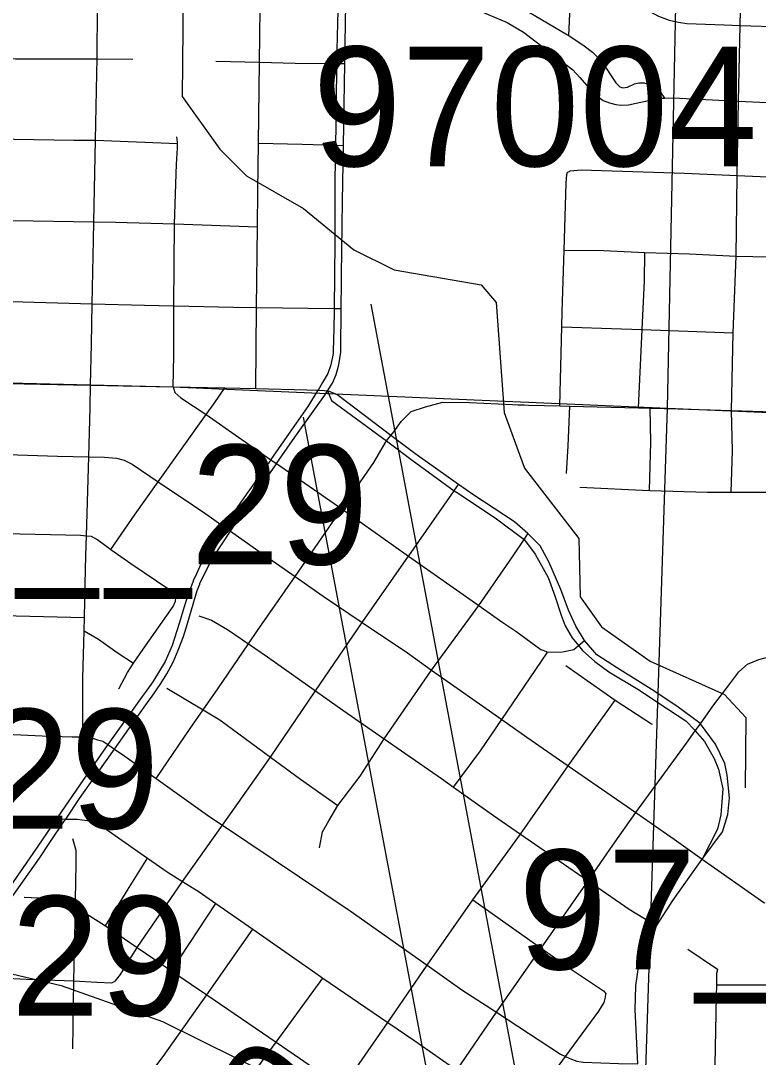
# Model space of a CAD drawing. Extents: x -157.2 to -99.3, y 12.2 to 46.2.
# Drawn here: x -149.165 to -148.486, y 36.773 to 37.727 of the extents above; entities that cross this region are included whole.
import ezdxf

# ---------------------------------------------------------------- set-up
doc = ezdxf.new("R2010")
doc.units = 0
for name, color, linetype in [('tdCoCityStreetMajor', 7, 'Continuous'), ('tdCoCityStreetMinor', 7, 'Continuous'), ('tdCoHydroRiver', 7, 'Continuous'), ('tdCoRRCL', 7, 'Continuous'), ('tdCoSectLine', 7, 'Continuous'), ('tdCoStrucPriMaintName', 7, 'Continuous'), ('tdStHwyIntRefPost1', 7, 'Continuous')]:
    doc.layers.add(name, color=color, linetype=linetype)

msp = doc.modelspace()

# ---------------------------------------------------------------- linework, layer by layer
at = {"layer": 'tdCoCityStreetMajor'}
for p, q in [((-148.86714, 37.65051), (-148.8665, 37.688)), ((-148.86959, 37.49332), (-148.86855, 37.56141)), ((-148.87569, 37.52318), (-148.876, 37.49341)), ((-148.876, 37.49341), (-148.87632, 37.4626)), ((-148.89121, 37.38747), (-148.8913, 37.38732)), ((-148.88236, 37.38691), (-148.88236, 37.38691)), ((-148.91766, 37.34777), (-148.9347, 37.32344)), ((-148.95025, 37.28961), (-148.92939, 37.31974)), ((-148.97761, 37.26167), (-148.97766, 37.26158)), ((-148.97177, 37.25758), (-148.97172, 37.25766)), ((-149.00595, 37.21178), (-149.00614, 37.21135)), ((-149.00007, 37.20882), (-148.99983, 37.20942)), ((-149.05297, 37.10539), (-149.08441, 37.06124)), ((-149.05035, 37.10908), (-149.05297, 37.10539)), ((-149.04641, 37.1022), (-149.04448, 37.1049)), ((-149.10178, 37.02398), (-149.07845, 37.05701)), ((-149.10767, 37.02809), (-149.13054, 36.99472)), ((-149.13782, 36.97094), (-149.12457, 36.99068)), ((-149.14737, 36.95671), (-149.13782, 36.97094)), ((-149.18757, 36.90003), (-149.14737, 36.95671))]:
    msp.add_line(p, q, dxfattribs=at)
for points in [[(-148.87247, 37.76218), (-148.87252, 37.76006), (-148.87332, 37.72535)], [(-148.86586, 37.72519), (-148.86527, 37.75992), (-148.86523, 37.76203)], [(-148.87332, 37.72535), (-148.87389, 37.70072), (-148.87407, 37.68812)], [(-148.8665, 37.688), (-148.8665, 37.68803), (-148.86586, 37.72519)], [(-148.87407, 37.68812), (-148.87407, 37.6881), (-148.87461, 37.65063)], [(-148.87461, 37.65063), (-148.87516, 37.61294), (-148.87516, 37.61286)], [(-148.86776, 37.61275), (-148.86747, 37.63117), (-148.86714, 37.65051)], [(-148.87516, 37.61286), (-148.87561, 37.58136), (-148.87561, 37.53081), (-148.87569, 37.52318)], [(-148.86855, 37.56141), (-148.86776, 37.6127), (-148.86776, 37.61275)], [(-148.86988, 37.46253), (-148.86969, 37.48691), (-148.86959, 37.49332)], [(-148.87632, 37.4626), (-148.87635, 37.45904), (-148.87709, 37.43241), (-148.87725, 37.4249)], [(-148.87017, 37.42479), (-148.86988, 37.46252), (-148.86988, 37.46253)], [(-148.87726, 37.42483), (-148.87734, 37.42107), (-148.87956, 37.41071), (-148.88227, 37.40282), (-148.88696, 37.39443), (-148.89121, 37.38747)], [(-148.88236, 37.38691), (-148.87783, 37.39394), (-148.87438, 37.40183), (-148.87216, 37.41071), (-148.87019, 37.4223), (-148.87017, 37.42479)], [(-148.8913, 37.38732), (-148.90052, 37.37224), (-148.91766, 37.34777)], [(-148.9124, 37.34407), (-148.88498, 37.38284), (-148.88236, 37.38691)], [(-148.88236, 37.38691), (-148.87868, 37.37792), (-148.82828, 37.34061)], [(-148.82429, 37.34558), (-148.87396, 37.38347), (-148.88236, 37.38691)], [(-148.80747, 37.36581), (-148.80735, 37.36593), (-148.80545, 37.36783), (-148.79234, 37.37193), (-148.77636, 37.3764), (-148.75174, 37.37608), (-148.71243, 37.37416), (-148.70716, 37.37401), (-148.70167, 37.37385), (-148.69767, 37.37373), (-148.66886, 37.37301)], [(-148.66886, 37.37301), (-148.65957, 37.37277), (-148.59636, 37.37119), (-148.58555, 37.37091), (-148.56031, 37.37028), (-148.5109, 37.36864), (-148.43405, 37.36608), (-148.43404, 37.36608)], [(-148.82697, 37.34225), (-148.82156, 37.34899), (-148.81474, 37.35854), (-148.80747, 37.36581)], [(-148.92939, 37.31974), (-148.92937, 37.31976), (-148.91951, 37.33401), (-148.9124, 37.34407)], [(-148.53776, 36.95583), (-148.51928, 36.98086), (-148.51411, 36.99677), (-148.51272, 37.01209), (-148.51471, 37.03297), (-148.51689, 37.04391), (-148.52565, 37.06141), (-148.53499, 37.07454), (-148.53953, 37.08035), (-148.53997, 37.08091), (-148.56125, 37.09642), (-148.58472, 37.11233), (-148.61575, 37.13163), (-148.63484, 37.14376), (-148.64618, 37.15708), (-148.65394, 37.17021), (-148.6609, 37.18493), (-148.66786, 37.20383), (-148.679, 37.22948), (-148.68695, 37.2442), (-148.69809, 37.25534), (-148.71042, 37.26608), (-148.74782, 37.29074), (-148.7621, 37.30049), (-148.80228, 37.32909), (-148.82429, 37.34558)], [(-148.82828, 37.34061), (-148.8045, 37.32298), (-148.76601, 37.29486), (-148.76234, 37.29253), (-148.72713, 37.26906), (-148.70173, 37.24992), (-148.70127, 37.24957), (-148.69153, 37.23644), (-148.67959, 37.21496), (-148.67343, 37.19806), (-148.66746, 37.18036), (-148.66388, 37.17061), (-148.65752, 37.15947), (-148.65171, 37.15234), (-148.64797, 37.14774), (-148.63643, 37.13759), (-148.6237, 37.12805), (-148.59705, 37.11213), (-148.5696, 37.09423), (-148.55289, 37.0829), (-148.54474, 37.07434), (-148.54419, 37.07371), (-148.53579, 37.064), (-148.52684, 37.04829), (-148.52286, 37.03854), (-148.51888, 37.02044), (-148.52067, 36.99637), (-148.52386, 36.98345), (-148.53776, 36.95583)], [(-148.9347, 37.32344), (-148.93472, 37.32341), (-148.94663, 37.30639), (-148.95575, 37.29346)], [(-148.95575, 37.29346), (-148.96957, 37.27384), (-148.97761, 37.26167)], [(-148.97172, 37.25766), (-148.95946, 37.27631), (-148.95025, 37.28961)], [(-148.97766, 37.26158), (-148.98585, 37.24918), (-148.99472, 37.23586), (-148.99916, 37.22723), (-149.00311, 37.21836), (-149.00595, 37.21178)], [(-148.99983, 37.20942), (-148.99842, 37.21293), (-148.9888, 37.23167), (-148.97177, 37.25758)], [(-149.00614, 37.21135), (-149.00705, 37.20923), (-149.01125, 37.19764), (-149.01425, 37.18786)], [(-149.00754, 37.18523), (-149.00237, 37.20307), (-149.00007, 37.20882)], [(-149.01425, 37.18786), (-149.01889, 37.17273), (-149.0253, 37.15226), (-149.03171, 37.13771), (-149.0433, 37.11897), (-149.05035, 37.10908)], [(-149.04448, 37.1049), (-149.03566, 37.11725), (-149.03023, 37.12637), (-149.02432, 37.13697), (-149.01988, 37.14807), (-149.01494, 37.16065), (-149.01125, 37.17249), (-149.00754, 37.18523)], [(-149.07845, 37.05701), (-149.07842, 37.05706), (-149.05785, 37.08617), (-149.04641, 37.1022)], [(-149.6518, 37.08206), (-149.62933, 37.08241), (-149.57395, 37.08325), (-149.55689, 37.08299), (-149.52303, 37.08246), (-149.48417, 37.08086), (-149.41059, 37.07782), (-149.40229, 37.07748), (-149.35162, 37.07616), (-149.3331, 37.0756), (-149.26579, 37.07354), (-149.25914, 37.07332), (-149.18491, 37.07088), (-149.17786, 37.07065), (-149.14505, 37.06934), (-149.11748, 37.06829), (-149.10745, 37.06829)], [(-149.10745, 37.06829), (-149.10016, 37.06776), (-149.09397, 37.06554), (-149.08904, 37.06431), (-149.08446, 37.06118), (-149.08138, 37.05908)], [(-149.08441, 37.06124), (-149.08446, 37.06118), (-149.09879, 37.04104), (-149.10767, 37.02809)], [(-149.08138, 37.05908), (-149.07842, 37.05706), (-149.06882, 37.0505), (-149.04005, 37.02999)], [(-149.04005, 37.02999), (-148.99064, 36.99476), (-148.97912, 36.98703), (-148.86167, 36.90821), (-148.79075, 36.85804)], [(-149.12457, 36.99068), (-149.12325, 36.99264), (-149.11063, 37.01145), (-149.10178, 37.02398)], [(-149.13054, 36.99472), (-149.13182, 36.99284), (-149.15364, 36.961)], [(-149.15364, 36.961), (-149.17129, 36.93525), (-149.19319, 36.904)], [(-148.59876, 36.83869), (-148.59874, 36.83934), (-148.59596, 36.85824), (-148.58999, 36.87276), (-148.57987, 36.89429), (-148.56493, 36.91751), (-148.53776, 36.95583)], [(-148.79075, 36.85804), (-148.75883, 36.83546), (-148.72695, 36.81472), (-148.67696, 36.78219), (-148.66808, 36.77627), (-148.66351, 36.77405), (-148.65945, 36.77208), (-148.65304, 36.76986), (-148.64737, 36.76887), (-148.61481, 36.76764), (-148.59715, 36.76739)], [(-148.59715, 36.76739), (-148.59934, 36.81727), (-148.59876, 36.83869)]]:
    msp.add_lwpolyline(points, dxfattribs=at)
at = {"layer": 'tdCoCityStreetMinor'}
for p, q in [((-149.09426, 37.70573), (-149.09342, 37.76721)), ((-149.09444, 37.69224), (-149.06162, 37.69219)), ((-148.9851, 37.69015), (-148.9451, 37.68921)), ((-149.02055, 37.6156), (-149.02101, 37.62066)), ((-149.09591, 37.61739), (-149.02044, 37.61434)), ((-149.17342, 37.46894), (-149.09896, 37.46695)), ((-148.59636, 37.37119), (-148.59293, 37.44328)), ((-148.59293, 37.44328), (-148.50927, 37.44031)), ((-149.10039, 37.39226), (-149.09968, 37.42971)), ((-149.17513, 37.39409), (-149.10039, 37.39226)), ((-148.88564, 37.38706), (-148.88236, 37.38691)), ((-148.82828, 37.34061), (-148.82697, 37.34225)), ((-148.76502, 37.29628), (-148.7649, 37.29646)), ((-148.7649, 37.29646), (-148.7621, 37.30049)), ((-148.91226, 37.21586), (-148.86928, 37.27809)), ((-149.02357, 37.1999), (-149.02332, 37.19926)), ((-149.18133, 37.17986), (-149.10611, 37.17813)), ((-148.6804, 37.14574), (-148.67997, 37.14637)), ((-149.03026, 37.11297), (-148.99693, 37.0931)), ((-148.66098, 37.04165), (-148.61776, 37.10207)), ((-148.58435, 37.08036), (-148.58373, 37.07995)), ((-148.705, 36.9787), (-148.66098, 37.04165)), ((-148.61995, 36.96845), (-148.59887, 36.99855)), ((-149.08666, 36.89431), (-149.06844, 36.9242)), ((-149.16154, 36.92078), (-149.1143, 36.91868)), ((-149.02603, 36.85293), (-148.9853, 36.91496)), ((-148.5511, 36.87277), (-148.52365, 36.85434)), ((-148.52353, 36.85426), (-148.52365, 36.85434)), ((-148.99361, 36.8308), (-148.92984, 36.78729))]:
    msp.add_line(p, q, dxfattribs=at)
for points in [[(-148.94608, 37.61479), (-148.9451, 37.68921), (-148.944, 37.76334), (-148.94273, 37.8394), (-148.942, 37.87822), (-148.93988, 37.95036), (-148.93814, 38.0172), (-148.93666, 38.08805)], [(-148.50433, 37.65343), (-148.50297, 37.72319), (-148.5013, 37.79289), (-148.49976, 37.85782), (-148.49589, 37.96829), (-148.49486, 37.99503), (-148.49246, 38.07045)], [(-148.66048, 37.7138), (-148.65813, 37.76779), (-148.65733, 37.79647), (-148.6554, 37.86492)], [(-148.80238, 37.83731), (-148.80339, 37.83684), (-148.80536, 37.83389), (-148.80807, 37.81588), (-148.80782, 37.80429), (-148.80536, 37.79887), (-148.8024, 37.79467), (-148.79155, 37.78654), (-148.77626, 37.77865), (-148.75949, 37.77001), (-148.69759, 37.73549), (-148.66159, 37.71453), (-148.66048, 37.7138)], [(-148.65733, 37.79647), (-148.64753, 37.78851), (-148.6024, 37.74634), (-148.59496, 37.74087), (-148.59402, 37.74017), (-148.57799, 37.73179), (-148.56812, 37.72809), (-148.55949, 37.72612), (-148.55185, 37.72489), (-148.51757, 37.72365), (-148.50297, 37.72319)], [(-148.80164, 37.76029), (-148.79289, 37.75789), (-148.71718, 37.72583), (-148.70214, 37.71696), (-148.65677, 37.68218), (-148.65035, 37.67528), (-148.63778, 37.66073), (-148.6289, 37.65407), (-148.62298, 37.65185), (-148.61731, 37.65037), (-148.61262, 37.64988), (-148.60547, 37.65013), (-148.58007, 37.65555), (-148.57563, 37.65604), (-148.5724, 37.65619)], [(-148.50297, 37.72319), (-148.42491, 37.7207), (-148.35065, 37.71737), (-148.32571, 37.71625), (-148.27419, 37.71378), (-148.19847, 37.71057), (-148.12494, 37.707), (-148.0621, 37.70395), (-148.01079, 37.70146), (-147.93061, 37.69843)], [(-148.66048, 37.7138), (-148.6463, 37.70442), (-148.63865, 37.6985), (-148.63051, 37.69036), (-148.6172, 37.67014), (-148.6135, 37.66669), (-148.61079, 37.6657), (-148.60659, 37.66619), (-148.60018, 37.6694), (-148.59624, 37.67014), (-148.5913, 37.67014), (-148.58366, 37.66718), (-148.57651, 37.662), (-148.5724, 37.65619)], [(-149.09968, 37.42971), (-149.09896, 37.46695), (-149.09783, 37.52563), (-149.09748, 37.54248), (-149.09591, 37.61739), (-149.09463, 37.67877), (-149.09444, 37.69224), (-149.09426, 37.70573)], [(-149.24518, 37.69377), (-149.19546, 37.69262), (-149.16945, 37.69252), (-149.09444, 37.69224)], [(-148.9451, 37.68921), (-148.91235, 37.68843), (-148.87407, 37.6881), (-148.8665, 37.68803)], [(-148.5724, 37.65619), (-148.56454, 37.65654), (-148.50433, 37.65343), (-148.47847, 37.6521), (-148.42664, 37.65011), (-148.35224, 37.64719)], [(-148.51109, 37.29359), (-148.51009, 37.33142), (-148.5109, 37.36864), (-148.50927, 37.44031), (-148.50645, 37.51079), (-148.50559, 37.58489), (-148.50433, 37.65343)], [(-149.2466, 37.61951), (-149.17067, 37.6183), (-149.11576, 37.61763), (-149.09591, 37.61739)], [(-149.02442, 37.39046), (-149.02369, 37.41946), (-149.02395, 37.46502), (-149.02312, 37.54038), (-149.02135, 37.59536), (-149.0205, 37.61025), (-149.02044, 37.61434), (-149.02055, 37.6156)], [(-148.94696, 37.53784), (-148.94655, 37.57103), (-148.94608, 37.61479)], [(-148.94608, 37.61479), (-148.90569, 37.61395), (-148.87516, 37.61294), (-148.86776, 37.6127)], [(-148.66886, 37.37301), (-148.66689, 37.44582), (-148.66652, 37.45954), (-148.66487, 37.51616), (-148.66307, 37.57791), (-148.66233, 37.5858), (-148.66159, 37.58802), (-148.65999, 37.58881)], [(-148.65999, 37.58881), (-148.65912, 37.58925), (-148.64901, 37.59024), (-148.55407, 37.58703), (-148.50559, 37.58489), (-148.42834, 37.58149)], [(-149.32204, 37.54578), (-149.29336, 37.5454), (-149.24787, 37.5447), (-149.19694, 37.54392), (-149.17184, 37.54355), (-149.09748, 37.54248)], [(-149.09748, 37.54248), (-149.07758, 37.54219), (-149.02312, 37.54038), (-148.94696, 37.53784)], [(-148.94852, 37.38881), (-148.94776, 37.46344), (-148.94696, 37.53784)], [(-148.66487, 37.51616), (-148.62857, 37.51596), (-148.59049, 37.51425), (-148.54961, 37.51278), (-148.50645, 37.51079), (-148.43014, 37.50907), (-148.35586, 37.50579), (-148.27934, 37.50242), (-148.20332, 37.49943), (-148.12985, 37.49623)], [(-148.59293, 37.44328), (-148.59081, 37.4879), (-148.59049, 37.51425)], [(-149.09896, 37.46695), (-149.05084, 37.46566), (-149.02395, 37.46502)], [(-149.02395, 37.46502), (-148.96897, 37.46369), (-148.94776, 37.46344)], [(-148.94776, 37.46344), (-148.87632, 37.4626), (-148.86988, 37.46252)], [(-148.66689, 37.44582), (-148.61213, 37.44396), (-148.59293, 37.44328)], [(-149.10211, 37.32604), (-149.10079, 37.3715), (-149.10039, 37.39226)], [(-149.10039, 37.39226), (-149.02442, 37.39046), (-148.97706, 37.38943), (-148.94852, 37.38881), (-148.90137, 37.38779), (-148.8913, 37.38732), (-148.88564, 37.38706)], [(-149.03815, 37.30314), (-148.99408, 37.3649), (-148.98688, 37.37498), (-148.97706, 37.38943)], [(-149.02442, 37.39046), (-149.02284, 37.38522), (-149.01752, 37.38033), (-148.99408, 37.3649), (-148.93472, 37.32341), (-148.93198, 37.32154)], [(-148.6627, 37.31056), (-148.66103, 37.33604), (-148.65957, 37.37277)], [(-148.58617, 37.29512), (-148.58504, 37.33943), (-148.58555, 37.37091)], [(-149.47984, 37.3377), (-149.41916, 37.33541), (-149.4049, 37.33486), (-149.34148, 37.33245), (-149.3267, 37.33211), (-149.2527, 37.33042), (-149.21176, 37.32949), (-149.1769, 37.32821), (-149.13087, 37.32653), (-149.10211, 37.32604)], [(-148.86928, 37.27809), (-148.83996, 37.32097), (-148.82828, 37.34061)], [(-149.10537, 37.20883), (-149.10474, 37.23512), (-149.10421, 37.25335), (-149.10211, 37.32604)], [(-149.10211, 37.32604), (-149.08772, 37.32579), (-149.07662, 37.3248), (-149.06947, 37.32283), (-149.06207, 37.31938), (-149.03815, 37.30314), (-149.00578, 37.28117)], [(-148.93198, 37.32154), (-148.92937, 37.31976), (-148.86928, 37.27809), (-148.82184, 37.24442), (-148.80793, 37.23464), (-148.74336, 37.18924), (-148.72209, 37.17402), (-148.70932, 37.16572), (-148.68614, 37.14871), (-148.68117, 37.14682)], [(-149.08167, 37.24082), (-149.05939, 37.27338), (-149.03815, 37.30314)], [(-148.80771, 37.23497), (-148.76601, 37.29486), (-148.76502, 37.29628)], [(-148.65047, 37.29814), (-148.58617, 37.29512), (-148.53281, 37.29361), (-148.51109, 37.29359), (-148.43604, 37.29351), (-148.3622, 37.29111)], [(-149.00578, 37.28117), (-148.9945, 37.27351), (-148.97761, 37.26167), (-148.97461, 37.25956)], [(-149.48132, 37.26399), (-149.4066, 37.26202), (-149.3703, 37.26106), (-149.32987, 37.25978), (-149.25476, 37.25741), (-149.20631, 37.25588), (-149.179, 37.25532), (-149.10964, 37.25391), (-149.10421, 37.25335), (-149.10002, 37.25292), (-149.09385, 37.24971), (-149.08547, 37.24355), (-149.08167, 37.24082), (-149.06352, 37.22777), (-149.02752, 37.2036), (-149.02357, 37.1999)], [(-148.97461, 37.25956), (-148.97177, 37.25758), (-148.94344, 37.23772)], [(-148.83051, 37.06643), (-148.78674, 37.12981), (-148.74336, 37.18924), (-148.71234, 37.2341), (-148.70173, 37.24992), (-148.69821, 37.25516)], [(-148.94344, 37.23772), (-148.91226, 37.21586), (-148.88649, 37.1978), (-148.8505, 37.1735), (-148.80905, 37.14552), (-148.78674, 37.12981), (-148.72224, 37.0844), (-148.69907, 37.06808), (-148.66098, 37.04165)], [(-148.8505, 37.1735), (-148.80793, 37.23464), (-148.80771, 37.23497)], [(-149.04005, 37.02999), (-149.00888, 37.07609), (-148.99693, 37.0931), (-148.98323, 37.11259), (-148.95512, 37.15381), (-148.94674, 37.1661), (-148.91226, 37.21586)], [(-149.10745, 37.06829), (-149.10745, 37.12218), (-149.1064, 37.16587), (-149.10611, 37.17813), (-149.10537, 37.20883)], [(-149.0608, 37.13617), (-149.05218, 37.1491), (-149.02431, 37.18831), (-149.02234, 37.19324), (-149.02209, 37.1962), (-149.02332, 37.19926)], [(-149.00091, 37.1798), (-148.98932, 37.17561), (-148.97453, 37.16722), (-148.95512, 37.15381), (-148.93778, 37.14182), (-148.89355, 37.1105), (-148.86849, 37.09275), (-148.83051, 37.06643), (-148.77773, 37.02986), (-148.76653, 37.02189), (-148.72989, 36.99583), (-148.705, 36.9787), (-148.64279, 36.93587), (-148.60486, 36.90976), (-148.57987, 36.89429)], [(-148.97912, 36.98703), (-148.93502, 37.04968), (-148.89355, 37.1105), (-148.8505, 37.1735), (-148.8505, 37.1735)], [(-149.1064, 37.16587), (-149.09311, 37.15822), (-149.07585, 37.14589), (-149.0608, 37.13617)], [(-148.68117, 37.14682), (-148.67997, 37.14637), (-148.66636, 37.14658), (-148.65594, 37.14871), (-148.65171, 37.15234), (-148.64618, 37.15708)], [(-148.76653, 37.02189), (-148.74181, 37.05544), (-148.72224, 37.0844), (-148.6804, 37.14574)], [(-149.07437, 37.1126), (-149.06648, 37.12764), (-149.0608, 37.13617)], [(-148.66328, 37.13398), (-148.61776, 37.10207), (-148.58435, 37.08036)], [(-148.59887, 36.99855), (-148.55218, 37.06233), (-148.54419, 37.07371), (-148.53953, 37.08035), (-148.52816, 37.09653), (-148.51432, 37.1145), (-148.50398, 37.12802), (-148.49619, 37.13518), (-148.49611, 37.13522)], [(-148.49611, 37.13522), (-148.48585, 37.13964), (-148.47646, 37.14186), (-148.46088, 37.14123), (-148.43986, 37.14015)], [(-148.99693, 37.0931), (-148.98143, 37.08387), (-148.93502, 37.04968)], [(-148.89, 36.9662), (-148.887, 36.98086), (-148.88112, 36.99088), (-148.87305, 37.00506), (-148.85249, 37.03224), (-148.83051, 37.06643)], [(-148.93502, 37.04968), (-148.90745, 37.02937), (-148.87305, 37.00506)], [(-148.66098, 37.04165), (-148.59887, 36.99855), (-148.56368, 36.97413), (-148.53776, 36.95583), (-148.48114, 36.91586), (-148.48005, 36.91563)], [(-149.55909, 37.00618), (-149.48708, 37.00366), (-149.42612, 37.00152), (-149.41221, 37.00119), (-149.33669, 36.99938), (-149.32304, 36.99905), (-149.26212, 36.99662), (-149.21823, 36.99486), (-149.18672, 36.99413), (-149.1582, 36.99346)], [(-149.1582, 36.99346), (-149.13182, 36.99284), (-149.12765, 36.99275)], [(-149.12765, 36.99275), (-149.12325, 36.99264), (-149.11268, 36.9924), (-149.10356, 36.99141), (-149.09838, 36.99042), (-149.09147, 36.98722), (-149.08076, 36.97968)], [(-149.01596, 36.93518), (-148.97912, 36.98703), (-148.97912, 36.98703)], [(-149.11689, 36.78115), (-149.11572, 36.84362), (-149.11443, 36.91187), (-149.1143, 36.91868), (-149.11369, 36.95131), (-149.11369, 36.96364), (-149.11689, 36.97449)], [(-149.08076, 36.97968), (-149.04815, 36.95673), (-149.02908, 36.94332), (-149.01596, 36.93518), (-149.00047, 36.92557), (-148.9853, 36.91496), (-148.95121, 36.89113), (-148.89641, 36.85282), (-148.88687, 36.8463), (-148.827, 36.8054), (-148.8022, 36.78845), (-148.76364, 36.76143), (-148.7026, 36.71865), (-148.67939, 36.70239), (-148.63962, 36.67587), (-148.61133, 36.65701)], [(-148.92655, 36.65832), (-148.91319, 36.6769), (-148.88767, 36.71433), (-148.86854, 36.74529), (-148.827, 36.8054), (-148.79075, 36.85804), (-148.74868, 36.9182), (-148.705, 36.9787)], [(-148.87133, 36.62281), (-148.86523, 36.62266), (-148.86014, 36.62266), (-148.85712, 36.62472), (-148.85171, 36.63315), (-148.83915, 36.65193), (-148.80592, 36.70184), (-148.78299, 36.7313), (-148.76364, 36.76143), (-148.72695, 36.81472), (-148.686, 36.87379), (-148.64279, 36.93587), (-148.61995, 36.96845)], [(-149.06844, 36.9242), (-149.06658, 36.92725), (-149.04815, 36.95673)], [(-149.05756, 36.87446), (-149.01596, 36.93518), (-149.01596, 36.93518)], [(-148.74868, 36.9182), (-148.686, 36.87379), (-148.65722, 36.8534), (-148.62861, 36.83441), (-148.62639, 36.8322), (-148.62643, 36.83163)], [(-149.11443, 36.91187), (-149.09003, 36.89662), (-149.08666, 36.89431), (-149.05757, 36.87446), (-149.02603, 36.85293), (-149.00766, 36.84039), (-148.99361, 36.8308), (-148.99361, 36.8308)], [(-149.05396, 36.74743), (-149.03354, 36.774), (-148.99361, 36.8308), (-148.95121, 36.89113)], [(-149.08078, 36.8419), (-149.07741, 36.84368), (-149.07296, 36.84969), (-149.05757, 36.87446), (-149.05756, 36.87446)], [(-148.52584, 36.76639), (-148.52455, 36.82973), (-148.52442, 36.84017), (-148.5243, 36.85069), (-148.52348, 36.85422), (-148.52353, 36.85426)], [(-149.1892, 36.84665), (-149.1598, 36.84524), (-149.11572, 36.84362)], [(-149.11572, 36.84362), (-149.09456, 36.84235), (-149.08078, 36.8419)], [(-148.99021, 36.70204), (-148.94994, 36.75969), (-148.92984, 36.78729), (-148.88687, 36.8463)], [(-148.52442, 36.84017), (-148.48279, 36.83997), (-148.44735, 36.83996), (-148.37402, 36.83768), (-148.2966, 36.83528), (-148.2223, 36.83158)], [(-148.66351, 36.77405), (-148.63305, 36.81567), (-148.62787, 36.82381), (-148.62664, 36.82874), (-148.62643, 36.83163)], [(-148.92984, 36.78729), (-148.90828, 36.77257), (-148.86854, 36.74529), (-148.8264, 36.71635), (-148.80592, 36.70184), (-148.74436, 36.65825), (-148.72924, 36.64754), (-148.68248, 36.61454)], [(-148.7026, 36.71865), (-148.67276, 36.76142), (-148.66351, 36.77405)]]:
    msp.add_lwpolyline(points, dxfattribs=at)
at = {"layer": 'tdCoHydroRiver'}
msp.add_lwpolyline([(-149.01376, 37.90695), (-149.01608, 37.65775), (-148.98145, 37.60923), (-148.95705, 37.58473), (-148.90442, 37.55452), (-148.85837, 37.51665), (-148.82114, 37.49802), (-148.74111, 37.48423), (-148.72746, 37.46798), (-148.71992, 37.36675), (-148.70117, 37.31561), (-148.65132, 37.25079), (-148.65003, 37.19711), (-148.63046, 37.16961), (-148.58577, 37.1381), (-148.51738, 37.10735), (-148.49759, 37.08616), (-148.49825, 37.0215)], dxfattribs=at)
at = {"layer": 'tdCoRRCL'}
msp.add_lwpolyline([(-149.84574, 36.74703), (-149.62424, 36.8367), (-149.52397, 36.85884), (-149.40441, 36.87147), (-149.24968, 36.86832), (-149.12736, 36.8393), (-149.03429, 36.80614), (-148.89622, 36.73772), (-148.83599, 36.69778), (-148.8235, 36.69458), (-148.68999, 36.64467), (-148.54798, 36.60964)], dxfattribs=at)
at = {"layer": 'tdCoSectLine'}
for points in [[(-148.5697, 37.3709), (-148.54907, 38.36355)], [(-149.57262, 37.40155), (-149.0248, 37.39046), (-148.5697, 37.3709)], [(-148.60256, 36.36875), (-148.5697, 37.3709)], [(-148.5697, 37.3709), (-147.89633, 37.34221), (-147.56849, 37.31792)]]:
    msp.add_lwpolyline(points, dxfattribs=at)
at = {"layer": 'tdCoStrucPriMaintName'}
for p, q in [((-148.84269, 37.46663), (-148.66608, 36.53004)), ((-148.90479, 37.3626), (-148.75052, 36.54449))]:
    msp.add_line(p, q, dxfattribs=at)

# ---------------------------------------------------------------- texts
for s, p in [('97004R077', (-148.89617, 37.59358)), ('97_____29', (-149.58103, 37.22698)), ('97485A029', (-149.78964, 36.98388)), ('97____029', (-148.70692, 36.85435)), ('97484A029', (-149.76269, 36.8117))]:
    msp.add_text(s, height=0.11, dxfattribs=at).set_placement(p)
at = {"layer": 'tdStHwyIntRefPost1'}
msp.add_text('‒‒149', height=0.1, rotation=45, dxfattribs=at).set_placement((-149.13136, 36.46684))

doc.saveas('drawing.dxf')
